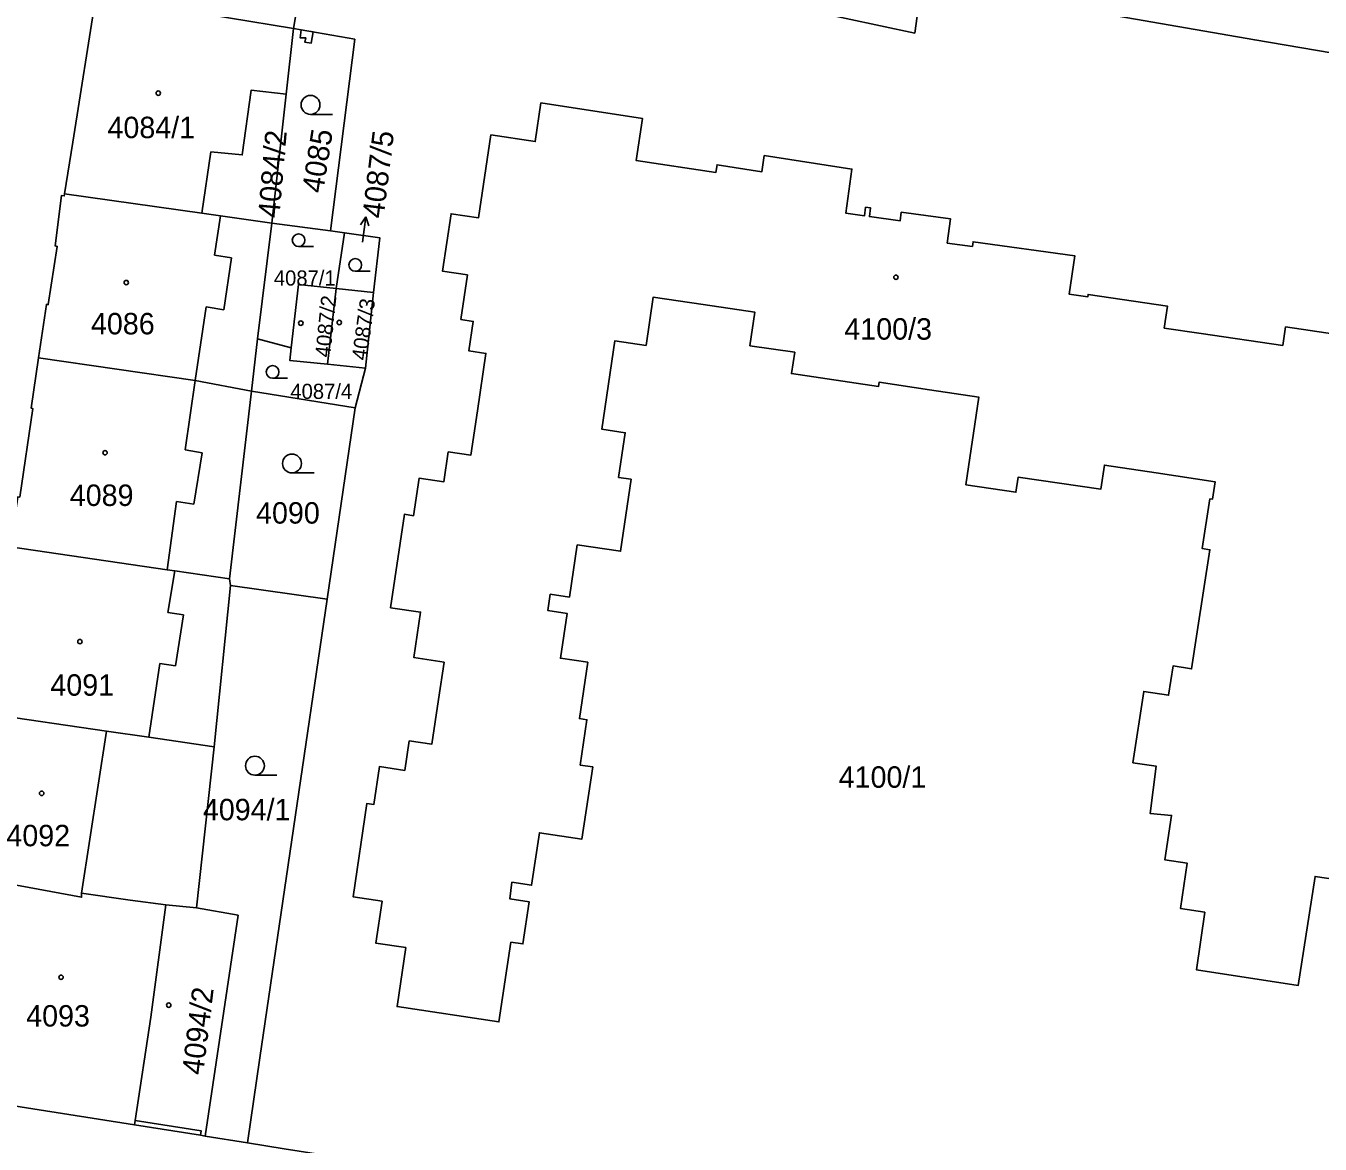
# Model space of a CAD drawing. Extents: x -756746 to -753363, y -1166406 to -1161727.
# Drawn here: x -755341.5 to -755238.8, y -1165694.3 to -1165605.6 of the extents above; entities that cross this region are included whole.
import ezdxf

# ---------------------------------------------------------------- set-up
doc = ezdxf.new("R2010")
doc.units = 0
for name, color, linetype in [('Hranice parcel', 7, 'Continuous'), ('Parcelní čísla', 7, 'Continuous'), ('Pop  PČ popisy', 7, 'Continuous'), ('Vnitřní kresba', 7, 'Continuous'), ('Věcná břemena k části', 7, 'Continuous'), ('Značky budov', 7, 'Continuous'), ('Značky kultur', 7, 'Continuous')]:
    doc.layers.add(name, color=color, linetype=linetype)

msp = doc.modelspace()

# ---------------------------------------------------------------- linework, layer by layer
at = {"layer": 'Hranice parcel'}
for p, q in [((-755320.29, -1165605.79), (-755319.09, -1165599.01)), ((-755320.29, -1165605.79), (-755320.87, -1165611.01)), ((-755320.87, -1165611.01), (-755322.01, -1165621.23)), ((-755327.54, -1165620.45), (-755338.44, -1165618.92)), ((-755323.13, -1165630.42), (-755322.01, -1165621.23)), ((-755322.01, -1165621.23), (-755317.35, -1165621.86)), ((-755316.23, -1165622), (-755317.35, -1165621.86)), ((-755316.9, -1165626.41), (-755316.23, -1165622)), ((-755317.59, -1165632.43), (-755316.9, -1165626.41)), ((-755313.92, -1165626.73), (-755316.9, -1165626.41)), ((-755314.56, -1165632.73), (-755313.92, -1165626.73)), ((-755323.61, -1165634.57), (-755323.13, -1165630.42)), ((-755323.13, -1165630.42), (-755320.46, -1165631.12)), ((-755317.59, -1165632.43), (-755314.56, -1165632.73)), ((-755315.39, -1165635.88), (-755314.56, -1165632.73)), ((-755325.36, -1165649.45), (-755323.61, -1165634.57)), ((-755323.61, -1165634.57), (-755315.39, -1165635.88)), ((-755317.62, -1165651.05), (-755315.39, -1165635.88)), ((-755325.36, -1165649.45), (-755325.29, -1165649.97)), ((-755326.58, -1165662.77), (-755325.29, -1165649.97)), ((-755325.29, -1165649.97), (-755317.62, -1165651.05)), ((-755327.97, -1165675.54), (-755326.58, -1165662.77)), ((-755330.42, -1165675.3), (-755327.97, -1165675.54)), ((-755347.68, -1165690.43), (-755332.9, -1165692.75)), ((-755327.3, -1165693.64), (-755323.93, -1165694.17))]:
    msp.add_line(p, q, dxfattribs=at)
for points in [[(-755220.11, -1165635.17), (-755218.22, -1165611.09), (-755244.01, -1165606.71), (-755270.43, -1165602.09), (-755270.99, -1165606.17), (-755284.61, -1165603.25), (-755297.52, -1165600.73), (-755307.95, -1165599.53), (-755319.09, -1165599.01)], [(-755338.44, -1165618.92), (-755337.8, -1165614.82), (-755335.97, -1165603.26), (-755330.61, -1165604.23), (-755330.59, -1165604.1), (-755320.29, -1165605.79)], [(-755317.35, -1165621.86), (-755315.42, -1165606.66), (-755320.29, -1165605.79)], [(-755327.54, -1165620.45), (-755326.83, -1165615.59), (-755324.35, -1165615.83), (-755323.64, -1165610.7), (-755320.87, -1165611.01)], [(-755304.63, -1165614.24), (-755301.1, -1165614.77), (-755300.65, -1165611.7), (-755292.58, -1165612.95), (-755293.1, -1165616.26), (-755286.77, -1165617.23), (-755286.67, -1165616.61), (-755283.11, -1165617.16), (-755282.92, -1165615.88), (-755275.97, -1165616.95), (-755276.45, -1165620.46), (-755274.98, -1165620.67), (-755274.88, -1165619.98), (-755274.49, -1165620.03), (-755274.58, -1165620.72), (-755272.15, -1165621.06), (-755272.06, -1165620.37), (-755268.14, -1165620.91), (-755268.4, -1165622.82), (-755266.41, -1165623.09), (-755266.36, -1165622.71), (-755258.29, -1165623.82), (-755258.74, -1165626.87), (-755257.26, -1165627.09), (-755257.23, -1165626.89), (-755250.94, -1165627.82), (-755251.19, -1165629.56), (-755248.27, -1165629.99), (-755241.78, -1165630.94), (-755241.56, -1165629.47), (-755237.64, -1165630.04)], [(-755236.16, -1165673.52), (-755239.22, -1165673.05), (-755240.55, -1165681.69), (-755248.63, -1165680.46), (-755247.97, -1165675.89), (-755249.91, -1165675.59), (-755249.36, -1165672.01), (-755251.14, -1165671.74), (-755250.6, -1165668.22), (-755252.31, -1165668.06), (-755251.82, -1165664.32), (-755253.67, -1165664.03), (-755252.81, -1165658.38), (-755250.85, -1165658.68), (-755250.49, -1165656.36), (-755249.02, -1165656.59), (-755248.57, -1165653.66), (-755247.57, -1165647.14), (-755248.18, -1165647.04), (-755247.57, -1165643.11), (-755247.36, -1165643.14), (-755247.14, -1165641.76), (-755251.82, -1165641.04), (-755255.94, -1165640.43), (-755256.22, -1165642.35), (-755262.79, -1165641.39), (-755262.96, -1165642.58), (-755266.93, -1165641.99), (-755265.9, -1165635.03), (-755269.81, -1165634.45), (-755273.81, -1165633.86), (-755273.86, -1165634.19), (-755280.77, -1165633.17), (-755280.51, -1165631.48), (-755284.07, -1165630.96), (-755283.68, -1165628.29), (-755287.77, -1165627.69), (-755291.73, -1165627.1), (-755292.3, -1165630.94), (-755294.77, -1165630.57), (-755295.81, -1165637.59), (-755293.95, -1165637.87), (-755294.48, -1165641.4), (-755293.49, -1165641.55), (-755294.33, -1165647.26), (-755297.76, -1165646.76), (-755298.38, -1165650.9), (-755299.91, -1165650.67), (-755300.1, -1165651.96), (-755298.57, -1165652.19), (-755299.1, -1165655.75), (-755296.93, -1165656.07), (-755297.59, -1165660.54), (-755297, -1165660.62), (-755297.53, -1165664.22), (-755296.54, -1165664.37), (-755297.39, -1165670.09), (-755300.77, -1165669.59), (-755301.39, -1165673.75), (-755302.95, -1165673.52), (-755303.11, -1165674.83), (-755301.58, -1165675.06), (-755302.08, -1165678.41), (-755303.03, -1165678.27), (-755303.98, -1165684.59), (-755312.06, -1165683.37), (-755311.37, -1165678.7), (-755313.74, -1165678.35), (-755313.25, -1165675.02), (-755315.54, -1165674.68), (-755314.45, -1165667.26), (-755313.9, -1165667.34), (-755313.46, -1165664.34), (-755311.45, -1165664.64), (-755311.1, -1165662.3), (-755309.29, -1165662.56), (-755308.77, -1165659.03), (-755308.33, -1165656.06), (-755310.73, -1165655.7), (-755310.2, -1165652.09), (-755312.58, -1165651.74), (-755311.48, -1165644.33), (-755310.76, -1165644.44), (-755310.32, -1165641.47), (-755308.36, -1165641.76), (-755308, -1165639.38), (-755306.2, -1165639.64), (-755305.68, -1165636.13), (-755305.01, -1165631.57), (-755306.36, -1165631.37), (-755306.02, -1165629.03), (-755307, -1165628.88), (-755306.48, -1165625.35), (-755308.45, -1165625.06), (-755307.77, -1165620.49), (-755305.6, -1165620.81), (-755304.63, -1165614.24)], [(-755338.44, -1165618.92), (-755338.47, -1165619.08), (-755338.69, -1165619.05), (-755339.18, -1165623.05), (-755339.03, -1165623.08), (-755339.74, -1165627.7), (-755339.88, -1165627.68), (-755340.51, -1165631.91)], [(-755322.01, -1165621.23), (-755326.08, -1165620.66), (-755327.54, -1165620.45)], [(-755313.92, -1165626.73), (-755313.43, -1165622.4), (-755316.23, -1165622)], [(-755320.46, -1165631.12), (-755319.89, -1165626.1), (-755316.9, -1165626.41)], [(-755320.46, -1165631.12), (-755320.58, -1165632.13), (-755317.59, -1165632.43)], [(-755342.73, -1165646.92), (-755342.15, -1165642.94), (-755342, -1165642.96), (-755340.97, -1165635.93), (-755341.1, -1165635.91), (-755340.51, -1165631.91)], [(-755340.51, -1165631.91), (-755328.07, -1165633.71), (-755323.61, -1165634.57)], [(-755342.73, -1165646.92), (-755330.31, -1165648.73), (-755329.69, -1165648.82), (-755325.36, -1165649.45)], [(-755317.62, -1165651.05), (-755322.95, -1165687.44), (-755323.93, -1165694.17)], [(-755344.53, -1165660.16), (-755335.13, -1165661.53), (-755331.76, -1165662.02), (-755326.58, -1165662.77)], [(-755346.44, -1165672.99), (-755337.1, -1165674.71), (-755337.09, -1165674.38), (-755333.23, -1165674.94), (-755330.42, -1165675.3)], [(-755332.9, -1165692.75), (-755332.85, -1165692.42), (-755331.59, -1165684.22), (-755330.42, -1165675.3)], [(-755327.97, -1165675.54), (-755324.67, -1165676.13), (-755327.3, -1165693.64)], [(-755332.9, -1165692.75), (-755327.65, -1165693.58), (-755327.3, -1165693.64)], [(-755323.93, -1165694.17), (-755321.03, -1165694.65), (-755235.76, -1165707.93), (-755234.72, -1165701.55)]]:
    msp.add_lwpolyline(points, dxfattribs=at)
at = {"layer": 'Pop  PČ popisy'}
for p, q in [((-755314.53, -1165620.75), (-755314.96, -1165621.37)), ((-755314.81, -1165622.74), (-755314.53, -1165620.75)), ((-755314.53, -1165620.75), (-755314.29, -1165621.46))]:
    msp.add_line(p, q, dxfattribs=at)
at = {"layer": 'Vnitřní kresba'}
for p, q in [((-755326.08, -1165620.66), (-755326.54, -1165623.77)), ((-755326.54, -1165623.77), (-755325.2, -1165623.99)), ((-755325.2, -1165623.99), (-755325.82, -1165628.11)), ((-755327.22, -1165627.88), (-755328.07, -1165633.71)), ((-755325.82, -1165628.11), (-755327.22, -1165627.88)), ((-755328.07, -1165633.71), (-755328.88, -1165639.23)), ((-755328.88, -1165639.23), (-755327.53, -1165639.45)), ((-755327.53, -1165639.45), (-755328.19, -1165643.54)), ((-755329.55, -1165643.32), (-755330.31, -1165648.73)), ((-755328.19, -1165643.54), (-755329.55, -1165643.32)), ((-755329.69, -1165648.82), (-755330.24, -1165652.11)), ((-755330.24, -1165652.11), (-755329, -1165652.31)), ((-755329, -1165652.31), (-755329.65, -1165656.36)), ((-755330.89, -1165656.16), (-755331.76, -1165662.02)), ((-755329.65, -1165656.36), (-755330.89, -1165656.16)), ((-755335.13, -1165661.53), (-755337.09, -1165674.38))]:
    msp.add_line(p, q, dxfattribs=at)
msp.add_lwpolyline([(-755327.65, -1165693.58), (-755327.6, -1165693.23), (-755332.85, -1165692.42)], dxfattribs=at)
at = {"layer": 'Věcná břemena k části'}
msp.add_lwpolyline([(-755319.22, -1165605.98), (-755319.68, -1165605.9), (-755319.75, -1165606.55), (-755319.31, -1165606.55), (-755319.37, -1165606.89), (-755318.88, -1165606.97), (-755318.72, -1165606.07)], close=True, dxfattribs=at)
at = {"layer": 'Značky budov'}
for centre in [(-755331.01, -1165610.93), (-755333.55, -1165625.95), (-755272.48, -1165625.53), (-755319.7, -1165629.17), (-755316.65, -1165629.12), (-755335.23, -1165639.45), (-755337.23, -1165654.43), (-755340.26, -1165666.46), (-755338.72, -1165681.05), (-755330.18, -1165683.26)]:
    msp.add_circle(centre, 0.175, dxfattribs=at)
at = {"layer": 'Značky kultur'}
for p, q in [((-755318.93, -1165612.61), (-755317.18, -1165612.61)), ((-755319.86, -1165623.09), (-755318.69, -1165623.09)), ((-755315.38, -1165625.05), (-755314.2, -1165625.05)), ((-755321.94, -1165633.54), (-755320.76, -1165633.54)), ((-755320.4, -1165641.05), (-755318.65, -1165641.05)), ((-755323.34, -1165665.02), (-755321.59, -1165665.02))]:
    msp.add_line(p, q, dxfattribs=at)
for centre, radius in [((-755318.93, -1165611.86), 0.75), ((-755319.87, -1165622.59), 0.502), ((-755315.38, -1165624.55), 0.502), ((-755321.94, -1165633.04), 0.502), ((-755320.4, -1165640.3), 0.75), ((-755323.34, -1165664.27), 0.75)]:
    msp.add_circle(centre, radius, dxfattribs=at)

# ---------------------------------------------------------------- texts
at = {"layer": 'Parcelní čísla'}
for s, height, p in [('4084/1', 1.7, (-755335.04, -1165614.5)), ('4087/1', 1.2, (-755321.84, -1165626.19)), ('4086', 1.7, (-755336.35, -1165630.06)), ('4100/3', 1.7, (-755276.57, -1165630.48)), ('4087/4', 1.2, (-755320.53, -1165635.18)), ('4089', 1.7, (-755338.03, -1165643.67)), ('4090', 1.7, (-755323.25, -1165645.07)), ('4091', 1.7, (-755339.57, -1165658.72)), ('4100/1', 1.7, (-755277.02, -1165666.02)), ('4094/1', 1.7, (-755327.47, -1165668.6)), ('4092', 1.7, (-755343.06, -1165670.66)), ('4093', 1.7, (-755341.49, -1165684.96))]:
    msp.add_text(s, height=height, dxfattribs=at).set_placement(p)
for s, height, rotation, p in [('4085', 1.7, 81, (-755317.94, -1165618.92)), ('4084/2', 1.7, 85, (-755321.41, -1165620.88)), ('4087/5', 1.7, 83, (-755313.14, -1165620.92)), ('4087/2', 1.2, 84, (-755317.38, -1165631.93)), ('4087/3', 1.2, 82, (-755314.48, -1165632.17)), ('4094/2', 1.7, 83, (-755327.45, -1165688.85))]:
    msp.add_text(s, height=height, rotation=rotation, dxfattribs=at).set_placement(p)

doc.saveas('drawing.dxf')
